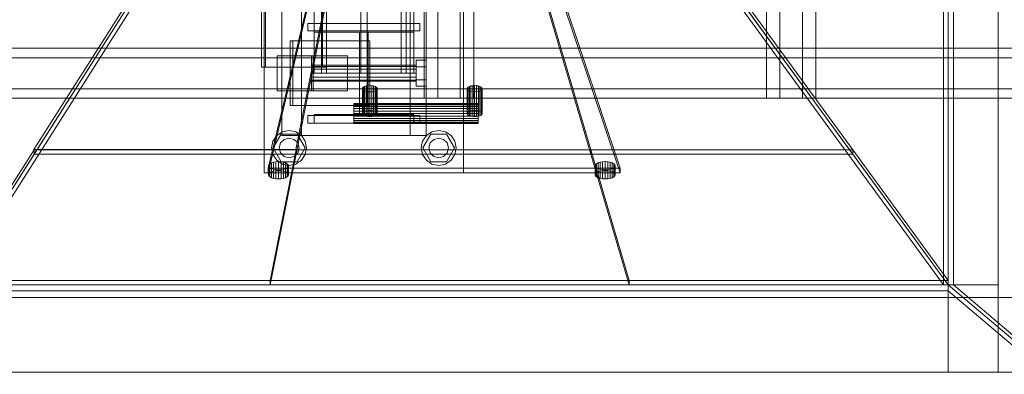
# Model space of a CAD drawing. Header units: millimetres. Extents: x -3490 to 61924, y -72580 to 6847.
# Tile 396 of 656: x 1729 to 2519, y -18672 to -18387. Entities that reach past the tile are written whole.
import ezdxf

# ---------------------------------------------------------------- set-up
doc = ezdxf.new("R2010")
doc.units = ezdxf.units.MM
for name, color, linetype, lineweight in [('superior_C01', 7, 'Continuous', 0), ('superior_tolva', 7, 'Continuous', 0), ('superior_tolva-C01', 7, 'Continuous', 0)]:
    doc.layers.add(name, color=color, linetype=linetype, lineweight=lineweight)

msp = doc.modelspace()

# ---------------------------------------------------------------- linework, layer by layer
at = {"layer": 'superior_C01'}
for p, q in [((2053.856, -17550), (2053.856, -18450)), ((2064.641, -18450), (2064.641, -17550)), ((2082.745, -18450), (2082.745, -17550)), ((2093.53, -17550), (2093.53, -18450)), ((2328.302, -17550), (2328.302, -18450)), ((2339.087, -18450), (2339.087, -17550)), ((2357.191, -18450), (2357.191, -17550)), ((2367.976, -17550), (2367.976, -18450)), ((1923.146, -17575), (1923.146, -18425)), ((1926.382, -18425), (1926.382, -17575)), ((1972.065, -18425), (1972.065, -17575)), ((1975.301, -17575), (1975.301, -18425)), ((1975.375, -17570), (1975.375, -18430)), ((2002.875, -17570), (2002.875, -18430)), ((2007.875, -18430), (2007.875, -17570)), ((2035.375, -18430), (2035.375, -17570)), ((1925.375, -18510), (1925.375, -18350)), ((2085.375, -18350), (2085.375, -18510)), ((1965.375, -18430), (1965.375, -18375)), ((1971.375, -18430), (1971.375, -18375)), ((2039.375, -18430), (2039.375, -18375)), ((2045.375, -18430), (2045.375, -18375)), ((1939.517, -18480), (1939.517, -18380)), ((1955.375, -18480), (1955.375, -18380)), ((2042.457, -18380), (2042.457, -18480)), ((2055.375, -18380), (2055.375, -18480)), ((1960.375, -18390), (2050.375, -18390)), ((1960.375, -18396), (1960.375, -18390)), ((1965.375, -18397), (1965.375, -18390)), ((1965.375, -18390), (2045.375, -18390)), ((2045.375, -18390), (2045.375, -18397)), ((2050.375, -18396), (2050.375, -18390)), ((1960.375, -18396), (2050.375, -18396)), ((2045.375, -18397), (1965.375, -18397)), ((2001.875, -18463), (2001.875, -18397)), ((2001.875, -18397), (2008.875, -18397)), ((2008.875, -18397), (2008.875, -18463)), ((2007.96, -18404), (1946.33, -18404)), ((1946.33, -18404), (1946.33, -18456)), ((1948.487, -18404), (1946.33, -18404)), ((1948.487, -18456), (1948.487, -18404)), ((1948.487, -18404), (2010.117, -18404)), ((2007.96, -18456), (2007.96, -18404)), ((2007.96, -18404), (2010.117, -18404)), ((2010.117, -18404), (2010.117, -18456)), ((2594.793, -18410), (1439.231, -18410)), ((1450.016, -18410), (2605.578, -18410)), ((2674.184, -18410), (1484.651, -18410)), ((1493.03, -18410), (2682.563, -18410)), ((2594.223, -18417.5), (1482.878, -18417.5)), ((1494.804, -18417.5), (2606.148, -18417.5)), ((1964.746, -18416), (1935.857, -18416)), ((1935.857, -18416), (1935.857, -18444)), ((1963.24, -18416), (1935.857, -18416)), ((1963.24, -18444), (1963.24, -18416)), ((1963.24, -18416), (1992.129, -18416)), ((1964.746, -18444), (1964.746, -18416)), ((1964.746, -18416), (1992.129, -18416)), ((1992.129, -18416), (1992.129, -18444)), ((2047.375, -18424.8), (2047.375, -18419.6)), ((2055.375, -18419.6), (2047.375, -18419.6)), ((2055.375, -18419.6), (2055.375, -18424.8)), ((1923.146, -18425), (1972.065, -18425)), ((1923.146, -18425), (1926.382, -18425)), ((1975.301, -18425), (1926.382, -18425)), ((1963.375, -18424.457), (1963.375, -18423.6)), ((2047.375, -18423.6), (1963.375, -18423.6)), ((1963.375, -18424.457), (1963.375, -18426.8)), ((1963.375, -18424.457), (2047.375, -18424.457)), ((1963.375, -18426.8), (1963.375, -18430)), ((1963.375, -18426.8), (2047.375, -18426.8)), ((1963.375, -18430), (1963.375, -18433.2)), ((1963.375, -18430), (2047.375, -18430)), ((1965.375, -18430), (1971.375, -18430)), ((1975.301, -18425), (1972.065, -18425)), ((2035.375, -18430), (1975.375, -18430)), ((2007.875, -18430), (2002.875, -18430)), ((2039.375, -18430), (2045.375, -18430)), ((2047.375, -18423.6), (2047.375, -18424.457)), ((2047.375, -18424.457), (2047.375, -18426.8)), ((2047.375, -18424.8), (2047.375, -18435.2)), ((2047.375, -18424.8), (2055.375, -18424.8)), ((2047.375, -18426.8), (2047.375, -18430)), ((2047.375, -18430), (2047.375, -18433.2)), ((2055.375, -18424.8), (2055.375, -18435.2)), ((1963.375, -18433.2), (1963.375, -18435.543)), ((1963.375, -18433.2), (2047.375, -18433.2)), ((1963.375, -18435.543), (1963.375, -18436.4)), ((1963.375, -18435.543), (2047.375, -18435.543)), ((1963.375, -18436.4), (2047.375, -18436.4)), ((2047.375, -18433.2), (2047.375, -18435.543)), ((2047.375, -18435.2), (2047.375, -18440.4)), ((2047.375, -18435.2), (2055.375, -18435.2)), ((2047.375, -18435.543), (2047.375, -18436.4)), ((2055.375, -18435.2), (2055.375, -18440.4)), ((1482.878, -18442.5), (2594.223, -18442.5)), ((1494.804, -18442.5), (2606.148, -18442.5)), ((1935.857, -18444), (1964.746, -18444)), ((1935.857, -18444), (1963.24, -18444)), ((1992.129, -18444), (1963.24, -18444)), ((1992.129, -18444), (1964.746, -18444)), ((2047.375, -18440.4), (2055.375, -18440.4)), ((1439.231, -18450), (2594.793, -18450)), ((1450.016, -18450), (2605.578, -18450)), ((1484.651, -18450), (2674.184, -18450)), ((1493.03, -18450), (2682.563, -18450)), ((2053.856, -18450), (2082.745, -18450)), ((2053.856, -18450), (2064.641, -18450)), ((2093.53, -18450), (2064.641, -18450)), ((2093.53, -18450), (2082.745, -18450)), ((2328.302, -18450), (2357.191, -18450)), ((2328.302, -18450), (2339.087, -18450)), ((2367.976, -18450), (2339.087, -18450)), ((2367.976, -18450), (2357.191, -18450)), ((1946.33, -18456), (2007.96, -18456)), ((1946.33, -18456), (1948.487, -18456)), ((2010.117, -18456), (1948.487, -18456)), ((2010.117, -18456), (2007.96, -18456)), ((1960.375, -18464), (2050.375, -18464)), ((1960.375, -18470), (1960.375, -18464)), ((1960.375, -18470), (2050.375, -18470)), ((1965.375, -18470), (1965.375, -18463)), ((1965.375, -18463), (2045.375, -18463)), ((2045.375, -18470), (1965.375, -18470)), ((2008.875, -18463), (2001.875, -18463)), ((2045.375, -18463), (2045.375, -18470)), ((2050.375, -18470), (2050.375, -18464)), ((1935.475, -18480.101), (1940.017, -18477.066)), ((1940.017, -18477.066), (1945.375, -18476)), ((1945.375, -18476), (1950.732, -18477.066)), ((1950.732, -18477.066), (1955.274, -18480.101)), ((2055.475, -18480.101), (2060.017, -18477.066)), ((2060.017, -18477.066), (2065.375, -18476)), ((2065.375, -18476), (2070.732, -18477.066)), ((2070.732, -18477.066), (2075.274, -18480.101)), ((1931.375, -18490), (1932.44, -18484.642)), ((1932.44, -18484.642), (1935.475, -18480.101)), ((1932.575, -18490), (1938.975, -18478.915)), ((1938.447, -18486), (1941.375, -18483.072)), ((1938.975, -18478.915), (1951.775, -18478.915)), ((2042.457, -18480), (1939.517, -18480)), ((1941.375, -18483.072), (1945.375, -18482)), ((1945.375, -18482), (1949.375, -18483.072)), ((1949.375, -18483.072), (1952.303, -18486)), ((1951.775, -18478.915), (1958.175, -18490)), ((1955.274, -18480.101), (1958.309, -18484.642)), ((2055.375, -18480), (1955.375, -18480)), ((1958.309, -18484.642), (1959.375, -18490)), ((2051.375, -18490), (2052.44, -18484.642)), ((2052.44, -18484.642), (2055.475, -18480.101)), ((2052.575, -18490), (2058.975, -18478.915)), ((2058.447, -18486), (2061.375, -18483.072)), ((2058.975, -18478.915), (2071.775, -18478.915)), ((2061.375, -18483.072), (2065.375, -18482)), ((2065.375, -18482), (2069.375, -18483.072)), ((2069.375, -18483.072), (2072.303, -18486)), ((2071.775, -18478.915), (2078.175, -18490)), ((2075.274, -18480.101), (2078.309, -18484.642)), ((2078.309, -18484.642), (2079.375, -18490)), ((1932.44, -18495.358), (1931.375, -18490)), ((1938.975, -18501.085), (1932.575, -18490)), ((1937.375, -18490), (1938.447, -18486)), ((1938.447, -18494), (1937.375, -18490)), ((1958.175, -18490), (1951.775, -18501.085)), ((1952.303, -18486), (1953.375, -18490)), ((1953.375, -18490), (1952.303, -18494)), ((1959.375, -18490), (1958.309, -18495.358)), ((2052.44, -18495.358), (2051.375, -18490)), ((2058.975, -18501.085), (2052.575, -18490)), ((2057.375, -18490), (2058.447, -18486)), ((2058.447, -18494), (2057.375, -18490)), ((2078.175, -18490), (2071.775, -18501.085)), ((2072.303, -18486), (2073.375, -18490)), ((2073.375, -18490), (2072.303, -18494)), ((2079.375, -18490), (2078.309, -18495.358)), ((1935.475, -18499.899), (1932.44, -18495.358)), ((1940.017, -18502.934), (1935.475, -18499.899)), ((1941.375, -18496.928), (1938.447, -18494)), ((1951.775, -18501.085), (1938.975, -18501.085)), ((1945.375, -18498), (1941.375, -18496.928)), ((1949.375, -18496.928), (1945.375, -18498)), ((1952.303, -18494), (1949.375, -18496.928)), ((1955.274, -18499.899), (1950.732, -18502.934)), ((1958.309, -18495.358), (1955.274, -18499.899)), ((2055.475, -18499.899), (2052.44, -18495.358)), ((2060.017, -18502.934), (2055.475, -18499.899)), ((2061.375, -18496.928), (2058.447, -18494)), ((2071.775, -18501.085), (2058.975, -18501.085)), ((2065.375, -18498), (2061.375, -18496.928)), ((2069.375, -18496.928), (2065.375, -18498)), ((2072.303, -18494), (2069.375, -18496.928)), ((2075.274, -18499.899), (2070.732, -18502.934)), ((2078.309, -18495.358), (2075.274, -18499.899)), ((1945.375, -18504), (1940.017, -18502.934)), ((1950.732, -18502.934), (1945.375, -18504)), ((2065.375, -18504), (2060.017, -18502.934)), ((2070.732, -18502.934), (2065.375, -18504)), ((2085.375, -18510), (1925.375, -18510))]:
    msp.add_line(p, q, dxfattribs=at)
at = {"layer": 'superior_tolva'}
for p, q in [((2474.2, -18670), (2474.2, -17330)), ((2514.2, -17330), (2514.2, -18670)), ((2474.2, -17400), (2474.2, -18600)), ((2478.335, -18600), (2478.335, -17400)), ((1634.2, -18600), (2514.2, -18600)), ((2474.2, -18600), (1674.2, -18600)), ((2474.2, -18600), (3799.2, -19725)), ((2478.335, -18600), (2474.2, -18600)), ((2474.2, -18600), (2474.2, -18604.636)), ((3803.335, -19725), (2478.335, -18600)), ((2514.2, -18600), (2514.2, -18670)), ((1634.2, -18610), (3614.2, -18610)), ((1674.2, -18604.636), (2474.2, -18604.636)), ((2474.2, -18604.636), (3799.2, -19729.636)), ((1634.2, -18670), (3614.2, -18670)), ((2514.2, -18670), (1634.2, -18670)), ((2514.2, -18670), (2474.2, -18670))]:
    msp.add_line(p, q, dxfattribs=at)
at = {"layer": 'superior_tolva-C01'}
for p, q in [((2470.446, -18600), (2470.446, -17400)), ((2474.2, -17400), (2474.2, -18600)), ((1911.751, -18225), (1674.2, -18600)), ((1678.043, -18600), (1915.594, -18225)), ((2197.026, -18225), (2470.446, -18600)), ((2474.2, -18600), (2200.779, -18225)), ((1928.542, -18506.25), (1964.29, -18356.25)), ((2160.795, -18356.25), (2210.89, -18506.25)), ((1821.425, -18363.854), (1740.658, -18491.354)), ((1964.29, -18359.89), (1928.542, -18509.89)), ((1950.875, -18491.354), (1976.049, -18363.854)), ((2149.996, -18363.909), (2187.365, -18491.409)), ((2210.89, -18509.89), (2160.795, -18359.89)), ((2397.582, -18491.409), (2304.619, -18363.909)), ((1740.714, -18495), (1821.482, -18367.5)), ((1976.105, -18367.5), (1950.931, -18495)), ((2187.425, -18495), (2150.056, -18367.5)), ((2304.679, -18367.5), (2397.642, -18495)), ((2004.335, -18441.747), (2004.13, -18442.39)), ((2004.13, -18442.39), (2004.335, -18443.034)), ((2004.13, -18462.412), (2004.13, -18442.39)), ((2004.934, -18441.147), (2004.335, -18441.747)), ((2004.335, -18441.747), (2004.335, -18461.768)), ((2004.335, -18443.034), (2004.934, -18443.634)), ((2004.335, -18443.034), (2004.335, -18463.055)), ((2005.888, -18440.632), (2004.934, -18441.147)), ((2004.934, -18441.147), (2004.934, -18461.168)), ((2004.934, -18443.634), (2005.888, -18444.149)), ((2004.934, -18443.634), (2004.934, -18463.655)), ((2007.13, -18440.237), (2005.888, -18440.632)), ((2005.888, -18440.632), (2005.888, -18460.653)), ((2005.888, -18444.149), (2007.13, -18444.544)), ((2005.888, -18444.149), (2005.888, -18464.17)), ((2008.577, -18439.988), (2007.13, -18440.237)), ((2007.13, -18440.237), (2007.13, -18460.258)), ((2007.13, -18444.544), (2008.577, -18444.792)), ((2007.13, -18444.544), (2007.13, -18464.565)), ((2010.13, -18439.903), (2008.577, -18439.988)), ((2008.577, -18439.988), (2008.577, -18460.009)), ((2008.577, -18444.792), (2010.13, -18444.877)), ((2008.577, -18444.792), (2008.577, -18464.814)), ((2011.683, -18439.988), (2010.13, -18439.903)), ((2010.13, -18439.903), (2010.13, -18459.925)), ((2010.13, -18444.877), (2011.683, -18444.792)), ((2010.13, -18444.877), (2010.13, -18464.898)), ((2013.13, -18440.237), (2011.683, -18439.988)), ((2011.683, -18439.988), (2011.683, -18460.009)), ((2011.683, -18444.792), (2013.13, -18444.544)), ((2011.683, -18444.792), (2011.683, -18464.814)), ((2014.373, -18440.632), (2013.13, -18440.237)), ((2013.13, -18440.237), (2013.13, -18460.258)), ((2013.13, -18444.544), (2014.373, -18444.149)), ((2013.13, -18444.544), (2013.13, -18464.565)), ((2015.327, -18441.147), (2014.373, -18440.632)), ((2014.373, -18440.632), (2014.373, -18460.653)), ((2014.373, -18444.149), (2015.327, -18443.634)), ((2014.373, -18444.149), (2014.373, -18464.17)), ((2015.926, -18441.747), (2015.327, -18441.147)), ((2015.327, -18441.147), (2015.327, -18461.168)), ((2015.327, -18443.634), (2015.926, -18443.034)), ((2015.327, -18443.634), (2015.327, -18463.655)), ((2016.13, -18442.39), (2015.926, -18441.747)), ((2015.926, -18441.747), (2015.926, -18461.768)), ((2015.926, -18443.034), (2016.13, -18442.39)), ((2015.926, -18443.034), (2015.926, -18463.055)), ((2016.13, -18442.39), (2016.13, -18462.412)), ((2088.436, -18441.747), (2088.231, -18442.39)), ((2088.231, -18442.39), (2088.436, -18443.034)), ((2088.231, -18462.412), (2088.231, -18442.39)), ((2089.035, -18441.147), (2088.436, -18441.747)), ((2088.436, -18441.747), (2088.436, -18461.768)), ((2088.436, -18443.034), (2089.035, -18443.634)), ((2088.436, -18443.034), (2088.436, -18463.055)), ((2089.989, -18440.632), (2089.035, -18441.147)), ((2089.035, -18441.147), (2089.035, -18461.168)), ((2089.035, -18443.634), (2089.989, -18444.149)), ((2089.035, -18443.634), (2089.035, -18463.655)), ((2091.231, -18440.237), (2089.989, -18440.632)), ((2089.989, -18440.632), (2089.989, -18460.653)), ((2089.989, -18444.149), (2091.231, -18444.544)), ((2089.989, -18444.149), (2089.989, -18464.17)), ((2092.678, -18439.988), (2091.231, -18440.237)), ((2091.231, -18440.237), (2091.231, -18460.258)), ((2091.231, -18444.544), (2092.678, -18444.792)), ((2091.231, -18444.544), (2091.231, -18464.565)), ((2094.231, -18439.903), (2092.678, -18439.988)), ((2092.678, -18439.988), (2092.678, -18460.009)), ((2092.678, -18444.792), (2094.231, -18444.877)), ((2092.678, -18444.792), (2092.678, -18464.814)), ((2095.784, -18439.988), (2094.231, -18439.903)), ((2094.231, -18439.903), (2094.231, -18459.925)), ((2094.231, -18444.877), (2095.784, -18444.792)), ((2094.231, -18444.877), (2094.231, -18464.898)), ((2097.231, -18440.237), (2095.784, -18439.988)), ((2095.784, -18439.988), (2095.784, -18460.009)), ((2095.784, -18444.792), (2097.231, -18444.544)), ((2095.784, -18444.792), (2095.784, -18464.814)), ((2098.474, -18440.632), (2097.231, -18440.237)), ((2097.231, -18440.237), (2097.231, -18460.258)), ((2097.231, -18444.544), (2098.474, -18444.149)), ((2097.231, -18444.544), (2097.231, -18464.565)), ((2099.427, -18441.147), (2098.474, -18440.632)), ((2098.474, -18440.632), (2098.474, -18460.653)), ((2098.474, -18444.149), (2099.427, -18443.634)), ((2098.474, -18444.149), (2098.474, -18464.17)), ((2100.027, -18441.747), (2099.427, -18441.147)), ((2099.427, -18441.147), (2099.427, -18461.168)), ((2099.427, -18443.634), (2100.027, -18443.034)), ((2099.427, -18443.634), (2099.427, -18463.655)), ((2100.231, -18442.39), (2100.027, -18441.747)), ((2100.027, -18441.747), (2100.027, -18461.768)), ((2100.027, -18443.034), (2100.231, -18442.39)), ((2100.027, -18443.034), (2100.027, -18463.055)), ((2100.231, -18442.39), (2100.231, -18462.412)), ((1997.173, -18454.684), (1997.173, -18454.412)), ((1997.173, -18454.412), (2097.173, -18454.412)), ((1997.173, -18455.483), (1997.173, -18454.684)), ((1997.173, -18454.684), (2097.173, -18454.684)), ((1997.173, -18456.755), (1997.173, -18455.483)), ((1997.173, -18455.483), (2097.173, -18455.483)), ((1997.173, -18458.412), (1997.173, -18456.755)), ((1997.173, -18456.755), (2097.173, -18456.755)), ((1997.173, -18460.341), (1997.173, -18458.412)), ((1997.173, -18458.412), (2097.173, -18458.412)), ((1997.173, -18462.412), (1997.173, -18460.341)), ((1997.173, -18460.341), (2097.173, -18460.341)), ((2004.13, -18462.412), (2004.335, -18461.768)), ((2004.335, -18461.768), (2004.934, -18461.168)), ((2004.934, -18461.168), (2005.888, -18460.653)), ((2005.888, -18460.653), (2007.13, -18460.258)), ((2007.13, -18460.258), (2008.577, -18460.009)), ((2008.577, -18460.009), (2010.13, -18459.925)), ((2010.13, -18459.925), (2011.683, -18460.009)), ((2011.683, -18460.009), (2013.13, -18460.258)), ((2013.13, -18460.258), (2014.373, -18460.653)), ((2014.373, -18460.653), (2015.327, -18461.168)), ((2015.327, -18461.168), (2015.926, -18461.768)), ((2015.926, -18461.768), (2016.13, -18462.412)), ((2088.231, -18462.412), (2088.436, -18461.768)), ((2088.436, -18461.768), (2089.035, -18461.168)), ((2089.035, -18461.168), (2089.989, -18460.653)), ((2089.989, -18460.653), (2091.231, -18460.258)), ((2091.231, -18460.258), (2092.678, -18460.009)), ((2092.678, -18460.009), (2094.231, -18459.925)), ((2094.231, -18459.925), (2095.784, -18460.009)), ((2095.784, -18460.009), (2097.231, -18460.258)), ((2097.173, -18454.684), (2097.173, -18454.412)), ((2097.173, -18455.483), (2097.173, -18454.684)), ((2097.173, -18456.755), (2097.173, -18455.483)), ((2097.173, -18458.412), (2097.173, -18456.755)), ((2097.173, -18460.341), (2097.173, -18458.412)), ((2097.173, -18462.412), (2097.173, -18460.341)), ((2097.231, -18460.258), (2098.474, -18460.653)), ((2098.474, -18460.653), (2099.427, -18461.168)), ((2099.427, -18461.168), (2100.027, -18461.768)), ((2100.027, -18461.768), (2100.231, -18462.412)), ((1997.173, -18464.482), (1997.173, -18462.412)), ((1997.173, -18462.412), (2097.173, -18462.412)), ((1997.173, -18466.412), (1997.173, -18464.482)), ((1997.173, -18464.482), (2097.173, -18464.482)), ((1997.173, -18468.068), (1997.173, -18466.412)), ((1997.173, -18466.412), (2097.173, -18466.412)), ((1997.173, -18469.34), (1997.173, -18468.068)), ((1997.173, -18468.068), (2097.173, -18468.068)), ((1997.173, -18470.139), (1997.173, -18469.34)), ((1997.173, -18469.34), (2097.173, -18469.34)), ((2004.335, -18463.055), (2004.13, -18462.412)), ((2004.934, -18463.655), (2004.335, -18463.055)), ((2005.888, -18464.17), (2004.934, -18463.655)), ((2007.13, -18464.565), (2005.888, -18464.17)), ((2008.577, -18464.814), (2007.13, -18464.565)), ((2010.13, -18464.898), (2008.577, -18464.814)), ((2011.683, -18464.814), (2010.13, -18464.898)), ((2013.13, -18464.565), (2011.683, -18464.814)), ((2014.373, -18464.17), (2013.13, -18464.565)), ((2015.327, -18463.655), (2014.373, -18464.17)), ((2015.926, -18463.055), (2015.327, -18463.655)), ((2016.13, -18462.412), (2015.926, -18463.055)), ((2088.436, -18463.055), (2088.231, -18462.412)), ((2089.035, -18463.655), (2088.436, -18463.055)), ((2089.989, -18464.17), (2089.035, -18463.655)), ((2091.231, -18464.565), (2089.989, -18464.17)), ((2092.678, -18464.814), (2091.231, -18464.565)), ((2094.231, -18464.898), (2092.678, -18464.814)), ((2095.784, -18464.814), (2094.231, -18464.898)), ((2097.231, -18464.565), (2095.784, -18464.814)), ((2097.173, -18464.482), (2097.173, -18462.412)), ((2097.173, -18466.412), (2097.173, -18464.482)), ((2097.173, -18468.068), (2097.173, -18466.412)), ((2097.173, -18469.34), (2097.173, -18468.068)), ((2097.173, -18470.139), (2097.173, -18469.34)), ((2098.474, -18464.17), (2097.231, -18464.565)), ((2099.427, -18463.655), (2098.474, -18464.17)), ((2100.027, -18463.055), (2099.427, -18463.655)), ((2100.231, -18462.412), (2100.027, -18463.055)), ((1997.173, -18470.139), (1997.173, -18470.412)), ((1997.173, -18470.139), (2097.173, -18470.139)), ((2097.173, -18470.412), (1997.173, -18470.412)), ((2097.173, -18470.412), (2097.173, -18470.139)), ((1740.714, -18491.36), (1674.2, -18596.36)), ((1740.658, -18491.354), (1950.875, -18491.354)), ((1740.658, -18491.354), (1740.714, -18495)), ((1950.931, -18491.36), (1740.714, -18491.36)), ((1740.714, -18495), (1740.714, -18491.36)), ((1930.2, -18596.36), (1950.931, -18491.36)), ((1950.931, -18491.38), (1930.2, -18596.38)), ((1950.931, -18495), (1950.875, -18491.354)), ((1950.931, -18495), (1950.931, -18491.36)), ((2187.425, -18491.38), (1950.931, -18491.38)), ((1950.931, -18495), (1950.931, -18491.38)), ((2187.365, -18491.409), (2397.582, -18491.409)), ((2187.365, -18491.409), (2187.425, -18495)), ((2218.2, -18596.38), (2187.425, -18491.38)), ((2187.425, -18495), (2187.425, -18491.38)), ((2397.642, -18491.405), (2187.425, -18491.405)), ((2187.425, -18491.405), (2218.2, -18596.405)), ((2187.425, -18495), (2187.425, -18491.405)), ((2397.642, -18495), (2397.582, -18491.409)), ((2474.2, -18596.405), (2397.642, -18491.405)), ((2397.642, -18495), (2397.642, -18491.405)), ((1674.2, -18600), (1740.714, -18495)), ((1740.714, -18495), (1950.931, -18495)), ((1950.931, -18495), (1930.2, -18600)), ((1932.901, -18501.394), (1931.244, -18501.921)), ((1934.83, -18501.062), (1932.901, -18501.394)), ((1932.901, -18501.394), (1932.901, -18508.674)), ((1936.901, -18500.949), (1934.83, -18501.062)), ((1934.83, -18501.062), (1934.83, -18508.343)), ((1938.971, -18501.062), (1936.901, -18500.949)), ((1936.901, -18500.949), (1936.901, -18508.23)), ((1940.901, -18501.394), (1938.971, -18501.062)), ((1938.971, -18501.062), (1938.971, -18508.343)), ((1942.558, -18501.921), (1940.901, -18501.394)), ((1940.901, -18501.394), (1940.901, -18508.674)), ((1950.931, -18495), (2187.425, -18495)), ((2187.425, -18495), (2218.2, -18600)), ((2187.425, -18495), (2397.642, -18495)), ((2194.928, -18501.394), (2193.271, -18501.921)), ((2196.857, -18501.062), (2194.928, -18501.394)), ((2194.928, -18501.394), (2194.928, -18508.674)), ((2198.928, -18500.949), (2196.857, -18501.062)), ((2196.857, -18501.062), (2196.857, -18508.343)), ((2200.998, -18501.062), (2198.928, -18500.949)), ((2198.928, -18500.949), (2198.928, -18508.23)), ((2202.928, -18501.394), (2200.998, -18501.062)), ((2200.998, -18501.062), (2200.998, -18508.343)), ((2204.585, -18501.921), (2202.928, -18501.394)), ((2202.928, -18501.394), (2202.928, -18508.674)), ((2397.642, -18495), (2474.2, -18600)), ((2210.89, -18506.25), (1928.542, -18506.25)), ((1928.542, -18509.89), (1928.542, -18506.25)), ((1929.173, -18503.407), (1928.901, -18504.265)), ((1928.901, -18504.265), (1929.173, -18505.123)), ((1928.901, -18511.546), (1928.901, -18504.265)), ((1929.973, -18502.607), (1929.173, -18503.407)), ((1929.173, -18503.407), (1929.173, -18510.688)), ((1929.173, -18505.123), (1929.973, -18505.923)), ((1929.173, -18505.123), (1929.173, -18512.404)), ((1931.244, -18501.921), (1929.973, -18502.607)), ((1929.973, -18502.607), (1929.973, -18509.888)), ((1929.973, -18505.923), (1931.244, -18506.61)), ((1929.973, -18505.923), (1929.973, -18513.204)), ((1929.973, -18509.888), (1931.244, -18509.201)), ((1931.244, -18501.921), (1931.244, -18509.201)), ((1931.244, -18506.61), (1932.901, -18507.137)), ((1931.244, -18506.61), (1931.244, -18513.89)), ((1931.244, -18509.201), (1932.901, -18508.674)), ((1932.901, -18507.137), (1934.83, -18507.468)), ((1932.901, -18507.137), (1932.901, -18514.417)), ((1932.901, -18508.674), (1934.83, -18508.343)), ((1934.83, -18507.468), (1936.901, -18507.581)), ((1934.83, -18507.468), (1934.83, -18514.749)), ((1934.83, -18508.343), (1936.901, -18508.23)), ((1936.901, -18507.581), (1938.971, -18507.468)), ((1936.901, -18507.581), (1936.901, -18514.862)), ((1936.901, -18508.23), (1938.971, -18508.343)), ((1938.971, -18507.468), (1940.901, -18507.137)), ((1938.971, -18507.468), (1938.971, -18514.749)), ((1938.971, -18508.343), (1940.901, -18508.674)), ((1940.901, -18507.137), (1942.558, -18506.61)), ((1940.901, -18507.137), (1940.901, -18514.417)), ((1940.901, -18508.674), (1942.558, -18509.201)), ((1943.829, -18502.607), (1942.558, -18501.921)), ((1942.558, -18501.921), (1942.558, -18509.201)), ((1942.558, -18506.61), (1943.829, -18505.923)), ((1942.558, -18506.61), (1942.558, -18513.89)), ((1942.558, -18509.201), (1943.829, -18509.888)), ((1944.628, -18503.407), (1943.829, -18502.607)), ((1943.829, -18502.607), (1943.829, -18509.888)), ((1943.829, -18505.923), (1944.628, -18505.123)), ((1943.829, -18505.923), (1943.829, -18513.204)), ((1944.901, -18504.265), (1944.628, -18503.407)), ((1944.628, -18503.407), (1944.628, -18510.688)), ((1944.628, -18505.123), (1944.901, -18504.265)), ((1944.628, -18505.123), (1944.628, -18512.404)), ((1944.901, -18504.265), (1944.901, -18511.546)), ((2191.2, -18503.407), (2190.928, -18504.265)), ((2190.928, -18504.265), (2191.2, -18505.123)), ((2190.928, -18511.546), (2190.928, -18504.265)), ((2192, -18502.607), (2191.2, -18503.407)), ((2191.2, -18503.407), (2191.2, -18510.688)), ((2191.2, -18505.123), (2192, -18505.923)), ((2191.2, -18505.123), (2191.2, -18512.404)), ((2193.271, -18501.921), (2192, -18502.607)), ((2192, -18502.607), (2192, -18509.888)), ((2192, -18505.923), (2193.271, -18506.61)), ((2192, -18505.923), (2192, -18513.204)), ((2192, -18509.888), (2193.271, -18509.201)), ((2193.271, -18501.921), (2193.271, -18509.201)), ((2193.271, -18506.61), (2194.928, -18507.137)), ((2193.271, -18506.61), (2193.271, -18513.89)), ((2193.271, -18509.201), (2194.928, -18508.674)), ((2194.928, -18507.137), (2196.857, -18507.468)), ((2194.928, -18507.137), (2194.928, -18514.417)), ((2194.928, -18508.674), (2196.857, -18508.343)), ((2196.857, -18507.468), (2198.928, -18507.581)), ((2196.857, -18507.468), (2196.857, -18514.749)), ((2196.857, -18508.343), (2198.928, -18508.23)), ((2198.928, -18507.581), (2200.998, -18507.468)), ((2198.928, -18507.581), (2198.928, -18514.862)), ((2198.928, -18508.23), (2200.998, -18508.343)), ((2200.998, -18507.468), (2202.928, -18507.137)), ((2200.998, -18507.468), (2200.998, -18514.749)), ((2200.998, -18508.343), (2202.928, -18508.674)), ((2202.928, -18507.137), (2204.585, -18506.61)), ((2202.928, -18507.137), (2202.928, -18514.417)), ((2202.928, -18508.674), (2204.585, -18509.201)), ((2205.856, -18502.607), (2204.585, -18501.921)), ((2204.585, -18501.921), (2204.585, -18509.201)), ((2204.585, -18506.61), (2205.856, -18505.923)), ((2204.585, -18506.61), (2204.585, -18513.89)), ((2204.585, -18509.201), (2205.856, -18509.888)), ((2206.655, -18503.407), (2205.856, -18502.607)), ((2205.856, -18502.607), (2205.856, -18509.888)), ((2205.856, -18505.923), (2206.655, -18505.123)), ((2205.856, -18505.923), (2205.856, -18513.204)), ((2206.928, -18504.265), (2206.655, -18503.407)), ((2206.655, -18503.407), (2206.655, -18510.688)), ((2206.655, -18505.123), (2206.928, -18504.265)), ((2206.655, -18505.123), (2206.655, -18512.404)), ((2206.928, -18504.265), (2206.928, -18511.546)), ((2210.89, -18506.25), (2210.89, -18509.89)), ((1928.542, -18509.89), (2210.89, -18509.89)), ((1928.901, -18511.546), (1929.173, -18510.688)), ((1929.173, -18512.404), (1928.901, -18511.546)), ((1929.173, -18510.688), (1929.973, -18509.888)), ((1929.973, -18513.204), (1929.173, -18512.404)), ((1931.244, -18513.89), (1929.973, -18513.204)), ((1932.901, -18514.417), (1931.244, -18513.89)), ((1934.83, -18514.749), (1932.901, -18514.417)), ((1936.901, -18514.862), (1934.83, -18514.749)), ((1938.971, -18514.749), (1936.901, -18514.862)), ((1940.901, -18514.417), (1938.971, -18514.749)), ((1942.558, -18513.89), (1940.901, -18514.417)), ((1943.829, -18513.204), (1942.558, -18513.89)), ((1943.829, -18509.888), (1944.628, -18510.688)), ((1944.628, -18512.404), (1943.829, -18513.204)), ((1944.628, -18510.688), (1944.901, -18511.546)), ((1944.901, -18511.546), (1944.628, -18512.404)), ((2190.928, -18511.546), (2191.2, -18510.688)), ((2191.2, -18512.404), (2190.928, -18511.546)), ((2191.2, -18510.688), (2192, -18509.888)), ((2192, -18513.204), (2191.2, -18512.404)), ((2193.271, -18513.89), (2192, -18513.204)), ((2194.928, -18514.417), (2193.271, -18513.89)), ((2196.857, -18514.749), (2194.928, -18514.417)), ((2198.928, -18514.862), (2196.857, -18514.749)), ((2200.998, -18514.749), (2198.928, -18514.862)), ((2202.928, -18514.417), (2200.998, -18514.749)), ((2204.585, -18513.89), (2202.928, -18514.417)), ((2205.856, -18513.204), (2204.585, -18513.89)), ((2205.856, -18509.888), (2206.655, -18510.688)), ((2206.655, -18512.404), (2205.856, -18513.204)), ((2206.655, -18510.688), (2206.928, -18511.546)), ((2206.928, -18511.546), (2206.655, -18512.404)), ((1674.2, -18596.36), (1930.2, -18596.36)), ((1930.2, -18600), (1930.2, -18596.36)), ((1930.2, -18596.38), (2218.2, -18596.38)), ((1930.2, -18596.38), (1930.2, -18600)), ((2218.2, -18600), (2218.2, -18596.38)), ((2218.2, -18596.405), (2474.2, -18596.405)), ((2218.2, -18596.405), (2218.2, -18600)), ((2474.2, -18600), (2474.2, -18596.405)), ((1930.2, -18600), (1674.2, -18600)), ((2218.2, -18600), (1930.2, -18600)), ((2474.2, -18600), (2218.2, -18600)), ((2470.446, -18600), (2474.2, -18600))]:
    msp.add_line(p, q, dxfattribs=at)

doc.saveas('drawing.dxf')
